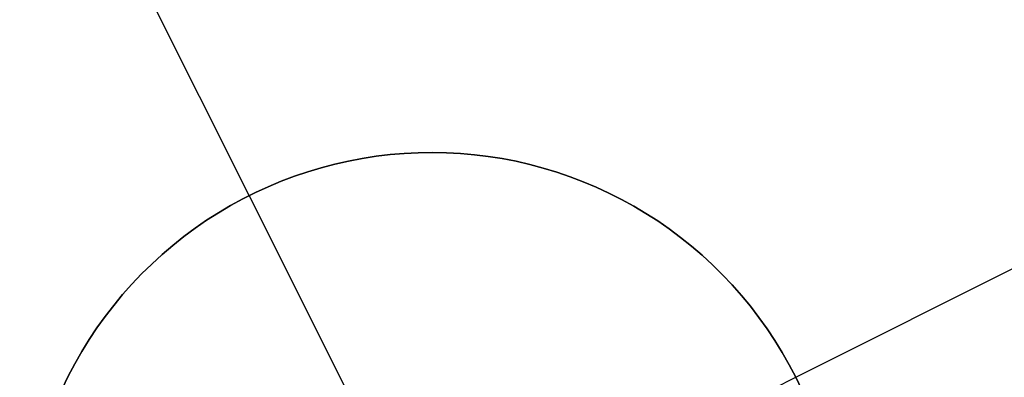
# Model space of a CAD drawing. Header units: millimetres. Extents: x 6038 to 7358, y -8545 to -7225.
# Tile 275 of 285: x 6681.61 to 6684.63, y -7791.89 to -7790.79. Entities that reach past the tile are written whole.
import ezdxf

# ---------------------------------------------------------------- set-up
doc = ezdxf.new("R2010")
doc.units = ezdxf.units.MM
doc.layers.add('color', color=7, linetype='Continuous')

msp = doc.modelspace()

# ---------------------------------------------------------------- linework, layer by layer
at = {"layer": 'color', "color": 254, "true_color": 0xcad1ee}
for p, q in [((6682.3103, -7791.331, -7.3), (6681.5262, -7789.7665, -7.3)), ((6683.9878, -7791.8884, -7.3), (6685.5524, -7791.1044, -7.3)), ((6682.6574, -7791.2168, -7.3), (6682.6151, -7791.2248, -7.3)), ((6682.6151, -7791.2248, -1.3), (6682.6574, -7791.2168, -1.3)), ((6682.6574, -7791.2168, -7.3), (6682.6151, -7791.2248, -7.3)), ((6682.6151, -7791.2248, -4.3), (6682.6574, -7791.2168, -4.3)), ((6682.6151, -7791.2248, -1.3), (6682.6574, -7791.2168, -1.3)), ((6682.7001, -7791.2101, -7.3), (6682.6574, -7791.2168, -7.3)), ((6682.6574, -7791.2168, -1.3), (6682.7001, -7791.2101, -1.3)), ((6682.7001, -7791.2101, -7.3), (6682.6574, -7791.2168, -7.3)), ((6682.6574, -7791.2168, -4.3), (6682.7001, -7791.2101, -4.3)), ((6682.6574, -7791.2168, -1.3), (6682.7001, -7791.2101, -1.3)), ((6682.7429, -7791.205, -7.3), (6682.7001, -7791.2101, -7.3)), ((6682.7001, -7791.2101, -1.3), (6682.7429, -7791.205, -1.3)), ((6682.7429, -7791.205, -7.3), (6682.7001, -7791.2101, -7.3)), ((6682.7001, -7791.2101, -4.3), (6682.7429, -7791.205, -4.3)), ((6682.7001, -7791.2101, -1.3), (6682.7429, -7791.205, -1.3)), ((6682.7859, -7791.2014, -7.3), (6682.7429, -7791.205, -7.3)), ((6682.7429, -7791.205, -1.3), (6682.7859, -7791.2014, -1.3)), ((6682.7859, -7791.2014, -7.3), (6682.7429, -7791.205, -7.3)), ((6682.7429, -7791.205, -4.3), (6682.7859, -7791.2014, -4.3)), ((6682.7429, -7791.205, -1.3), (6682.7859, -7791.2014, -1.3)), ((6682.829, -7791.1992, -7.3), (6682.7859, -7791.2014, -7.3)), ((6682.7859, -7791.2014, -1.3), (6682.829, -7791.1992, -1.3)), ((6682.829, -7791.1992, -7.3), (6682.7859, -7791.2014, -7.3)), ((6682.7859, -7791.2014, -4.3), (6682.829, -7791.1992, -4.3)), ((6682.7859, -7791.2014, -1.3), (6682.829, -7791.1992, -1.3)), ((6682.8722, -7791.1985, -7.3), (6682.829, -7791.1992, -7.3)), ((6682.829, -7791.1992, -1.3), (6682.8722, -7791.1985, -1.3)), ((6682.8722, -7791.1985, -7.3), (6682.829, -7791.1992, -7.3)), ((6682.829, -7791.1992, -4.3), (6682.8722, -7791.1985, -4.3)), ((6682.829, -7791.1992, -1.3), (6682.8722, -7791.1985, -1.3)), ((6682.9153, -7791.1993, -7.3), (6682.8722, -7791.1985, -7.3)), ((6682.8722, -7791.1985, -1.3), (6682.9153, -7791.1993, -1.3)), ((6682.9153, -7791.1993, -7.3), (6682.8722, -7791.1985, -7.3)), ((6682.8722, -7791.1985, -4.3), (6682.9153, -7791.1993, -4.3)), ((6682.8722, -7791.1985, -1.3), (6682.9153, -7791.1993, -1.3)), ((6682.9584, -7791.2016, -7.3), (6682.9153, -7791.1993, -7.3)), ((6682.9153, -7791.1993, -1.3), (6682.9584, -7791.2016, -1.3)), ((6682.9584, -7791.2016, -7.3), (6682.9153, -7791.1993, -7.3)), ((6682.9153, -7791.1993, -4.3), (6682.9584, -7791.2016, -4.3)), ((6682.9153, -7791.1993, -1.3), (6682.9584, -7791.2016, -1.3)), ((6683.0014, -7791.2054, -7.3), (6682.9584, -7791.2016, -7.3)), ((6682.9584, -7791.2016, -1.3), (6683.0014, -7791.2054, -1.3)), ((6683.0014, -7791.2054, -7.3), (6682.9584, -7791.2016, -7.3)), ((6682.9584, -7791.2016, -4.3), (6683.0014, -7791.2054, -4.3)), ((6682.9584, -7791.2016, -1.3), (6683.0014, -7791.2054, -1.3)), ((6683.0442, -7791.2107, -7.3), (6683.0014, -7791.2054, -7.3)), ((6683.0014, -7791.2054, -1.3), (6683.0442, -7791.2107, -1.3)), ((6683.0442, -7791.2107, -7.3), (6683.0014, -7791.2054, -7.3)), ((6683.0014, -7791.2054, -4.3), (6683.0442, -7791.2107, -4.3)), ((6683.0014, -7791.2054, -1.3), (6683.0442, -7791.2107, -1.3)), ((6683.0868, -7791.2174, -7.3), (6683.0442, -7791.2107, -7.3)), ((6683.0442, -7791.2107, -1.3), (6683.0868, -7791.2174, -1.3)), ((6683.0868, -7791.2174, -7.3), (6683.0442, -7791.2107, -7.3)), ((6683.0442, -7791.2107, -4.3), (6683.0868, -7791.2174, -4.3)), ((6683.0442, -7791.2107, -1.3), (6683.0868, -7791.2174, -1.3)), ((6683.1292, -7791.2256, -7.3), (6683.0868, -7791.2174, -7.3)), ((6683.0868, -7791.2174, -1.3), (6683.1292, -7791.2256, -1.3)), ((6683.1292, -7791.2256, -7.3), (6683.0868, -7791.2174, -7.3)), ((6683.0868, -7791.2174, -4.3), (6683.1292, -7791.2256, -4.3)), ((6683.0868, -7791.2174, -1.3), (6683.1292, -7791.2256, -1.3)), ((6682.5312, -7791.2454, -7.3), (6682.4899, -7791.2578, -7.3)), ((6682.4899, -7791.2578, -1.3), (6682.5312, -7791.2454, -1.3)), ((6682.5312, -7791.2454, -7.3), (6682.4899, -7791.2578, -7.3)), ((6682.4899, -7791.2578, -4.3), (6682.5312, -7791.2454, -4.3)), ((6682.4899, -7791.2578, -1.3), (6682.5312, -7791.2454, -1.3)), ((6682.573, -7791.2344, -7.3), (6682.5312, -7791.2454, -7.3)), ((6682.5312, -7791.2454, -1.3), (6682.573, -7791.2344, -1.3)), ((6682.573, -7791.2344, -7.3), (6682.5312, -7791.2454, -7.3)), ((6682.5312, -7791.2454, -4.3), (6682.573, -7791.2344, -4.3)), ((6682.5312, -7791.2454, -1.3), (6682.573, -7791.2344, -1.3)), ((6682.6151, -7791.2248, -7.3), (6682.573, -7791.2344, -7.3)), ((6682.573, -7791.2344, -1.3), (6682.6151, -7791.2248, -1.3)), ((6682.6151, -7791.2248, -7.3), (6682.573, -7791.2344, -7.3)), ((6682.573, -7791.2344, -4.3), (6682.6151, -7791.2248, -4.3)), ((6682.573, -7791.2344, -1.3), (6682.6151, -7791.2248, -1.3)), ((6683.1713, -7791.2353, -7.3), (6683.1292, -7791.2256, -7.3)), ((6683.1292, -7791.2256, -1.3), (6683.1713, -7791.2353, -1.3)), ((6683.1713, -7791.2353, -7.3), (6683.1292, -7791.2256, -7.3)), ((6683.1292, -7791.2256, -4.3), (6683.1713, -7791.2353, -4.3)), ((6683.1292, -7791.2256, -1.3), (6683.1713, -7791.2353, -1.3)), ((6683.213, -7791.2464, -7.3), (6683.1713, -7791.2353, -7.3)), ((6683.1713, -7791.2353, -1.3), (6683.213, -7791.2464, -1.3)), ((6683.213, -7791.2464, -7.3), (6683.1713, -7791.2353, -7.3)), ((6683.1713, -7791.2353, -4.3), (6683.213, -7791.2464, -4.3)), ((6683.1713, -7791.2353, -1.3), (6683.213, -7791.2464, -1.3)), ((6683.2542, -7791.2589, -7.3), (6683.213, -7791.2464, -7.3)), ((6683.213, -7791.2464, -1.3), (6683.2542, -7791.2589, -1.3)), ((6683.2542, -7791.2589, -7.3), (6683.213, -7791.2464, -7.3)), ((6683.213, -7791.2464, -4.3), (6683.2542, -7791.2589, -4.3)), ((6683.213, -7791.2464, -1.3), (6683.2542, -7791.2589, -1.3)), ((6682.449, -7791.2716, -7.3), (6682.4087, -7791.2869, -7.3)), ((6682.4087, -7791.2869, -1.3), (6682.449, -7791.2716, -1.3)), ((6682.449, -7791.2716, -7.3), (6682.4087, -7791.2869, -7.3)), ((6682.4087, -7791.2869, -4.3), (6682.449, -7791.2716, -4.3)), ((6682.4087, -7791.2869, -1.3), (6682.449, -7791.2716, -1.3)), ((6682.4899, -7791.2578, -7.3), (6682.449, -7791.2716, -7.3)), ((6682.449, -7791.2716, -1.3), (6682.4899, -7791.2578, -1.3)), ((6682.4899, -7791.2578, -7.3), (6682.449, -7791.2716, -7.3)), ((6682.449, -7791.2716, -4.3), (6682.4899, -7791.2578, -4.3)), ((6682.449, -7791.2716, -1.3), (6682.4899, -7791.2578, -1.3)), ((6683.2951, -7791.2729, -7.3), (6683.2542, -7791.2589, -7.3)), ((6683.2542, -7791.2589, -1.3), (6683.2951, -7791.2729, -1.3)), ((6683.2951, -7791.2729, -7.3), (6683.2542, -7791.2589, -7.3)), ((6683.2542, -7791.2589, -4.3), (6683.2951, -7791.2729, -4.3)), ((6683.2542, -7791.2589, -1.3), (6683.2951, -7791.2729, -1.3)), ((6683.3354, -7791.2882, -7.3), (6683.2951, -7791.2729, -7.3)), ((6683.2951, -7791.2729, -1.3), (6683.3354, -7791.2882, -1.3)), ((6683.3354, -7791.2882, -7.3), (6683.2951, -7791.2729, -7.3)), ((6683.2951, -7791.2729, -4.3), (6683.3354, -7791.2882, -4.3)), ((6683.2951, -7791.2729, -1.3), (6683.3354, -7791.2882, -1.3)), ((6682.3689, -7791.3035, -7.3), (6682.3296, -7791.3215, -7.3)), ((6682.3296, -7791.3215, -1.3), (6682.3689, -7791.3035, -1.3)), ((6682.3689, -7791.3035, -7.3), (6682.3296, -7791.3215, -7.3)), ((6682.3296, -7791.3215, -4.3), (6682.3689, -7791.3035, -4.3)), ((6682.3296, -7791.3215, -1.3), (6682.3689, -7791.3035, -1.3)), ((6682.4087, -7791.2869, -7.3), (6682.3689, -7791.3035, -7.3)), ((6682.3689, -7791.3035, -1.3), (6682.4087, -7791.2869, -1.3)), ((6682.4087, -7791.2869, -7.3), (6682.3689, -7791.3035, -7.3)), ((6682.3689, -7791.3035, -4.3), (6682.4087, -7791.2869, -4.3)), ((6682.3689, -7791.3035, -1.3), (6682.4087, -7791.2869, -1.3)), ((6683.3752, -7791.305, -7.3), (6683.3354, -7791.2882, -7.3)), ((6683.3354, -7791.2882, -1.3), (6683.3752, -7791.305, -1.3)), ((6683.3752, -7791.305, -7.3), (6683.3354, -7791.2882, -7.3)), ((6683.3354, -7791.2882, -4.3), (6683.3752, -7791.305, -4.3)), ((6683.3354, -7791.2882, -1.3), (6683.3752, -7791.305, -1.3)), ((6683.4143, -7791.3231, -7.3), (6683.3752, -7791.305, -7.3)), ((6683.3752, -7791.305, -1.3), (6683.4143, -7791.3231, -1.3)), ((6683.4143, -7791.3231, -7.3), (6683.3752, -7791.305, -7.3)), ((6683.3752, -7791.305, -4.3), (6683.4143, -7791.3231, -4.3)), ((6683.3752, -7791.305, -1.3), (6683.4143, -7791.3231, -1.3)), ((6682.2911, -7791.3408, -7.3), (6682.2532, -7791.3615, -7.3)), ((6682.2532, -7791.3615, -1.3), (6682.2911, -7791.3408, -1.3)), ((6682.2911, -7791.3408, -7.3), (6682.2532, -7791.3615, -7.3)), ((6682.2532, -7791.3615, -4.3), (6682.2911, -7791.3408, -4.3)), ((6682.2532, -7791.3615, -1.3), (6682.2911, -7791.3408, -1.3)), ((6682.3296, -7791.3215, -7.3), (6682.2911, -7791.3408, -7.3)), ((6682.2911, -7791.3408, -1.3), (6682.3296, -7791.3215, -1.3)), ((6682.3296, -7791.3215, -7.3), (6682.2911, -7791.3408, -7.3)), ((6682.2911, -7791.3408, -4.3), (6682.3296, -7791.3215, -4.3)), ((6682.2911, -7791.3408, -1.3), (6682.3296, -7791.3215, -1.3)), ((6682.3103, -7791.331, -1.3), (6682.3103, -7791.331, -7.3)), ((6683.4304, -7793.566, -1.3), (6682.3103, -7791.331, -1.3)), ((6683.4529, -7791.3425, -7.3), (6683.4143, -7791.3231, -7.3)), ((6683.4143, -7791.3231, -1.3), (6683.4529, -7791.3425, -1.3)), ((6683.4529, -7791.3425, -7.3), (6683.4143, -7791.3231, -7.3)), ((6683.4143, -7791.3231, -4.3), (6683.4529, -7791.3425, -4.3)), ((6683.4143, -7791.3231, -1.3), (6683.4529, -7791.3425, -1.3)), ((6683.4907, -7791.3633, -7.3), (6683.4529, -7791.3425, -7.3)), ((6683.4529, -7791.3425, -1.3), (6683.4907, -7791.3633, -1.3)), ((6683.4907, -7791.3633, -7.3), (6683.4529, -7791.3425, -7.3)), ((6683.4529, -7791.3425, -4.3), (6683.4907, -7791.3633, -4.3)), ((6683.4529, -7791.3425, -1.3), (6683.4907, -7791.3633, -1.3)), ((6682.2532, -7791.3615, -7.3), (6682.216, -7791.3834, -7.3)), ((6682.216, -7791.3834, -1.3), (6682.2532, -7791.3615, -1.3)), ((6682.2532, -7791.3615, -7.3), (6682.216, -7791.3834, -7.3)), ((6682.216, -7791.3834, -4.3), (6682.2532, -7791.3615, -4.3)), ((6682.216, -7791.3834, -1.3), (6682.2532, -7791.3615, -1.3)), ((6683.5278, -7791.3854, -7.3), (6683.4907, -7791.3633, -7.3)), ((6683.4907, -7791.3633, -1.3), (6683.5278, -7791.3854, -1.3)), ((6683.5278, -7791.3854, -7.3), (6683.4907, -7791.3633, -7.3)), ((6683.4907, -7791.3633, -4.3), (6683.5278, -7791.3854, -4.3)), ((6683.4907, -7791.3633, -1.3), (6683.5278, -7791.3854, -1.3)), ((6682.216, -7791.3834, -7.3), (6682.1796, -7791.4066, -7.3)), ((6682.1796, -7791.4066, -1.3), (6682.216, -7791.3834, -1.3)), ((6682.216, -7791.3834, -7.3), (6682.1796, -7791.4066, -7.3)), ((6682.1796, -7791.4066, -4.3), (6682.216, -7791.3834, -4.3)), ((6682.1796, -7791.4066, -1.3), (6682.216, -7791.3834, -1.3)), ((6683.5641, -7791.4087, -7.3), (6683.5278, -7791.3854, -7.3)), ((6683.5278, -7791.3854, -1.3), (6683.5641, -7791.4087, -1.3)), ((6683.5641, -7791.4087, -7.3), (6683.5278, -7791.3854, -7.3)), ((6683.5278, -7791.3854, -4.3), (6683.5641, -7791.4087, -4.3)), ((6683.5278, -7791.3854, -1.3), (6683.5641, -7791.4087, -1.3)), ((6682.1441, -7791.4311, -7.3), (6682.1094, -7791.4568, -7.3)), ((6682.1094, -7791.4568, -1.3), (6682.1441, -7791.4311, -1.3)), ((6682.1441, -7791.4311, -7.3), (6682.1094, -7791.4568, -7.3)), ((6682.1094, -7791.4568, -4.3), (6682.1441, -7791.4311, -4.3)), ((6682.1094, -7791.4568, -1.3), (6682.1441, -7791.4311, -1.3)), ((6682.1796, -7791.4066, -7.3), (6682.1441, -7791.4311, -7.3)), ((6682.1441, -7791.4311, -1.3), (6682.1796, -7791.4066, -1.3)), ((6682.1796, -7791.4066, -7.3), (6682.1441, -7791.4311, -7.3)), ((6682.1441, -7791.4311, -4.3), (6682.1796, -7791.4066, -4.3)), ((6682.1441, -7791.4311, -1.3), (6682.1796, -7791.4066, -1.3)), ((6683.5996, -7791.4333, -7.3), (6683.5641, -7791.4087, -7.3)), ((6683.5641, -7791.4087, -1.3), (6683.5996, -7791.4333, -1.3)), ((6683.5996, -7791.4333, -7.3), (6683.5641, -7791.4087, -7.3)), ((6683.5641, -7791.4087, -4.3), (6683.5996, -7791.4333, -4.3)), ((6683.5641, -7791.4087, -1.3), (6683.5996, -7791.4333, -1.3)), ((6683.6342, -7791.459, -7.3), (6683.5996, -7791.4333, -7.3)), ((6683.5996, -7791.4333, -1.3), (6683.6342, -7791.459, -1.3)), ((6683.6342, -7791.459, -7.3), (6683.5996, -7791.4333, -7.3)), ((6683.5996, -7791.4333, -4.3), (6683.6342, -7791.459, -4.3)), ((6683.5996, -7791.4333, -1.3), (6683.6342, -7791.459, -1.3)), ((6682.1094, -7791.4568, -7.3), (6682.0756, -7791.4836, -7.3)), ((6682.0756, -7791.4836, -1.3), (6682.1094, -7791.4568, -1.3)), ((6682.1094, -7791.4568, -7.3), (6682.0756, -7791.4836, -7.3)), ((6682.0756, -7791.4836, -4.3), (6682.1094, -7791.4568, -4.3)), ((6682.0756, -7791.4836, -1.3), (6682.1094, -7791.4568, -1.3)), ((6683.6679, -7791.486, -7.3), (6683.6342, -7791.459, -7.3)), ((6683.6342, -7791.459, -1.3), (6683.6679, -7791.486, -1.3)), ((6683.6679, -7791.486, -7.3), (6683.6342, -7791.459, -7.3)), ((6683.6342, -7791.459, -4.3), (6683.6679, -7791.486, -4.3)), ((6683.6342, -7791.459, -1.3), (6683.6679, -7791.486, -1.3)), ((6682.0756, -7791.4836, -7.3), (6682.0428, -7791.5116, -7.3)), ((6682.0428, -7791.5116, -1.3), (6682.0756, -7791.4836, -1.3)), ((6682.0756, -7791.4836, -7.3), (6682.0428, -7791.5116, -7.3)), ((6682.0428, -7791.5116, -4.3), (6682.0756, -7791.4836, -4.3)), ((6682.0428, -7791.5116, -1.3), (6682.0756, -7791.4836, -1.3)), ((6683.7006, -7791.5141, -7.3), (6683.6679, -7791.486, -7.3)), ((6683.6679, -7791.486, -1.3), (6683.7006, -7791.5141, -1.3)), ((6683.7006, -7791.5141, -7.3), (6683.6679, -7791.486, -7.3)), ((6683.6679, -7791.486, -4.3), (6683.7006, -7791.5141, -4.3)), ((6683.6679, -7791.486, -1.3), (6683.7006, -7791.5141, -1.3)), ((6682.0428, -7791.5116, -7.3), (6682.011, -7791.5408, -7.3)), ((6682.011, -7791.5408, -1.3), (6682.0428, -7791.5116, -1.3)), ((6682.0428, -7791.5116, -7.3), (6682.011, -7791.5408, -7.3)), ((6682.011, -7791.5408, -4.3), (6682.0428, -7791.5116, -4.3)), ((6682.011, -7791.5408, -1.3), (6682.0428, -7791.5116, -1.3)), ((6683.7324, -7791.5433, -7.3), (6683.7006, -7791.5141, -7.3)), ((6683.7006, -7791.5141, -1.3), (6683.7324, -7791.5433, -1.3)), ((6683.7324, -7791.5433, -7.3), (6683.7006, -7791.5141, -7.3)), ((6683.7006, -7791.5141, -4.3), (6683.7324, -7791.5433, -4.3)), ((6683.7006, -7791.5141, -1.3), (6683.7324, -7791.5433, -1.3)), ((6682.011, -7791.5408, -7.3), (6681.9801, -7791.571, -7.3)), ((6681.9801, -7791.571, -1.3), (6682.011, -7791.5408, -1.3)), ((6682.011, -7791.5408, -7.3), (6681.9801, -7791.571, -7.3)), ((6681.9801, -7791.571, -4.3), (6682.011, -7791.5408, -4.3)), ((6681.9801, -7791.571, -1.3), (6682.011, -7791.5408, -1.3)), ((6683.7631, -7791.5736, -7.3), (6683.7324, -7791.5433, -7.3)), ((6683.7324, -7791.5433, -1.3), (6683.7631, -7791.5736, -1.3)), ((6683.7631, -7791.5736, -7.3), (6683.7324, -7791.5433, -7.3)), ((6683.7324, -7791.5433, -4.3), (6683.7631, -7791.5736, -4.3)), ((6683.7324, -7791.5433, -1.3), (6683.7631, -7791.5736, -1.3)), ((6681.9801, -7791.571, -7.3), (6681.9504, -7791.6022, -7.3)), ((6681.9504, -7791.6022, -1.3), (6681.9801, -7791.571, -1.3)), ((6681.9801, -7791.571, -7.3), (6681.9504, -7791.6022, -7.3)), ((6681.9504, -7791.6022, -4.3), (6681.9801, -7791.571, -4.3)), ((6681.9504, -7791.6022, -1.3), (6681.9801, -7791.571, -1.3)), ((6683.7928, -7791.6049, -7.3), (6683.7631, -7791.5736, -7.3)), ((6683.7631, -7791.5736, -1.3), (6683.7928, -7791.6049, -1.3)), ((6683.7928, -7791.6049, -7.3), (6683.7631, -7791.5736, -7.3)), ((6683.7631, -7791.5736, -4.3), (6683.7928, -7791.6049, -4.3)), ((6683.7631, -7791.5736, -1.3), (6683.7928, -7791.6049, -1.3)), ((6681.9504, -7791.6022, -7.3), (6681.9217, -7791.6345, -7.3)), ((6681.9217, -7791.6345, -1.3), (6681.9504, -7791.6022, -1.3)), ((6681.9504, -7791.6022, -7.3), (6681.9217, -7791.6345, -7.3)), ((6681.9217, -7791.6345, -4.3), (6681.9504, -7791.6022, -4.3)), ((6681.9217, -7791.6345, -1.3), (6681.9504, -7791.6022, -1.3)), ((6683.8213, -7791.6373, -7.3), (6683.7928, -7791.6049, -7.3)), ((6683.7928, -7791.6049, -1.3), (6683.8213, -7791.6373, -1.3)), ((6683.8213, -7791.6373, -7.3), (6683.7928, -7791.6049, -7.3)), ((6683.7928, -7791.6049, -4.3), (6683.8213, -7791.6373, -4.3)), ((6683.7928, -7791.6049, -1.3), (6683.8213, -7791.6373, -1.3)), ((6681.9217, -7791.6345, -7.3), (6681.8942, -7791.6677, -7.3)), ((6681.8942, -7791.6677, -1.3), (6681.9217, -7791.6345, -1.3)), ((6681.9217, -7791.6345, -7.3), (6681.8942, -7791.6677, -7.3)), ((6681.8942, -7791.6677, -4.3), (6681.9217, -7791.6345, -4.3)), ((6681.8942, -7791.6677, -1.3), (6681.9217, -7791.6345, -1.3)), ((6683.8488, -7791.6706, -7.3), (6683.8213, -7791.6373, -7.3)), ((6683.8213, -7791.6373, -1.3), (6683.8488, -7791.6706, -1.3)), ((6683.8488, -7791.6706, -7.3), (6683.8213, -7791.6373, -7.3)), ((6683.8213, -7791.6373, -4.3), (6683.8488, -7791.6706, -4.3)), ((6683.8213, -7791.6373, -1.3), (6683.8488, -7791.6706, -1.3)), ((6681.8942, -7791.6677, -7.3), (6681.8678, -7791.7019, -7.3)), ((6681.8678, -7791.7019, -1.3), (6681.8942, -7791.6677, -1.3)), ((6681.8942, -7791.6677, -7.3), (6681.8678, -7791.7019, -7.3)), ((6681.8678, -7791.7019, -4.3), (6681.8942, -7791.6677, -4.3)), ((6681.8678, -7791.7019, -1.3), (6681.8942, -7791.6677, -1.3)), ((6683.875, -7791.7048, -7.3), (6683.8488, -7791.6706, -7.3)), ((6683.8488, -7791.6706, -1.3), (6683.875, -7791.7048, -1.3)), ((6683.875, -7791.7048, -7.3), (6683.8488, -7791.6706, -7.3)), ((6683.8488, -7791.6706, -4.3), (6683.875, -7791.7048, -4.3)), ((6683.8488, -7791.6706, -1.3), (6683.875, -7791.7048, -1.3)), ((6681.8678, -7791.7019, -7.3), (6681.8426, -7791.7369, -7.3)), ((6681.8426, -7791.7369, -1.3), (6681.8678, -7791.7019, -1.3)), ((6681.8678, -7791.7019, -7.3), (6681.8426, -7791.7369, -7.3)), ((6681.8426, -7791.7369, -4.3), (6681.8678, -7791.7019, -4.3)), ((6681.8426, -7791.7369, -1.3), (6681.8678, -7791.7019, -1.3)), ((6683.9001, -7791.7399, -7.3), (6683.875, -7791.7048, -7.3)), ((6683.875, -7791.7048, -1.3), (6683.9001, -7791.7399, -1.3)), ((6683.9001, -7791.7399, -7.3), (6683.875, -7791.7048, -7.3)), ((6683.875, -7791.7048, -4.3), (6683.9001, -7791.7399, -4.3)), ((6683.875, -7791.7048, -1.3), (6683.9001, -7791.7399, -1.3)), ((6681.8426, -7791.7369, -7.3), (6681.8187, -7791.7728, -7.3)), ((6681.8187, -7791.7728, -1.3), (6681.8426, -7791.7369, -1.3)), ((6681.8426, -7791.7369, -7.3), (6681.8187, -7791.7728, -7.3)), ((6681.8187, -7791.7728, -4.3), (6681.8426, -7791.7369, -4.3)), ((6681.8187, -7791.7728, -1.3), (6681.8426, -7791.7369, -1.3)), ((6683.9239, -7791.7759, -7.3), (6683.9001, -7791.7399, -7.3)), ((6683.9001, -7791.7399, -1.3), (6683.9239, -7791.7759, -1.3)), ((6683.9239, -7791.7759, -7.3), (6683.9001, -7791.7399, -7.3)), ((6683.9001, -7791.7399, -4.3), (6683.9239, -7791.7759, -4.3)), ((6683.9001, -7791.7399, -1.3), (6683.9239, -7791.7759, -1.3)), ((6681.8187, -7791.7728, -7.3), (6681.796, -7791.8095, -7.3)), ((6681.796, -7791.8095, -1.3), (6681.8187, -7791.7728, -1.3)), ((6681.8187, -7791.7728, -7.3), (6681.796, -7791.8095, -7.3)), ((6681.796, -7791.8095, -4.3), (6681.8187, -7791.7728, -4.3)), ((6681.796, -7791.8095, -1.3), (6681.8187, -7791.7728, -1.3)), ((6683.9465, -7791.8127, -7.3), (6683.9239, -7791.7759, -7.3)), ((6683.9239, -7791.7759, -1.3), (6683.9465, -7791.8127, -1.3)), ((6683.9465, -7791.8127, -7.3), (6683.9239, -7791.7759, -7.3)), ((6683.9239, -7791.7759, -4.3), (6683.9465, -7791.8127, -4.3)), ((6683.9239, -7791.7759, -1.3), (6683.9465, -7791.8127, -1.3)), ((6681.796, -7791.8095, -7.3), (6681.7746, -7791.847, -7.3)), ((6681.7746, -7791.847, -1.3), (6681.796, -7791.8095, -1.3)), ((6681.796, -7791.8095, -7.3), (6681.7746, -7791.847, -7.3)), ((6681.7746, -7791.847, -4.3), (6681.796, -7791.8095, -4.3)), ((6681.7746, -7791.847, -1.3), (6681.796, -7791.8095, -1.3)), ((6683.9678, -7791.8502, -7.3), (6683.9465, -7791.8127, -7.3)), ((6683.9465, -7791.8127, -1.3), (6683.9678, -7791.8502, -1.3)), ((6683.9678, -7791.8502, -7.3), (6683.9465, -7791.8127, -7.3)), ((6683.9465, -7791.8127, -4.3), (6683.9678, -7791.8502, -4.3)), ((6683.9465, -7791.8127, -1.3), (6683.9678, -7791.8502, -1.3)), ((6681.7746, -7791.847, -7.3), (6681.7545, -7791.8851, -7.3)), ((6681.7545, -7791.8851, -1.3), (6681.7746, -7791.847, -1.3)), ((6681.7746, -7791.847, -7.3), (6681.7545, -7791.8851, -7.3)), ((6681.7545, -7791.8851, -4.3), (6681.7746, -7791.847, -4.3)), ((6681.7545, -7791.8851, -1.3), (6681.7746, -7791.847, -1.3)), ((6683.9878, -7791.8884, -7.3), (6683.9678, -7791.8502, -7.3)), ((6683.9678, -7791.8502, -1.3), (6683.9878, -7791.8884, -1.3)), ((6683.9878, -7791.8884, -7.3), (6683.9678, -7791.8502, -7.3)), ((6683.9678, -7791.8502, -4.3), (6683.9878, -7791.8884, -4.3)), ((6683.9678, -7791.8502, -1.3), (6683.9878, -7791.8884, -1.3)), ((6681.7545, -7791.8851, -7.3), (6681.7357, -7791.924, -7.3)), ((6681.7357, -7791.924, -1.3), (6681.7545, -7791.8851, -1.3)), ((6681.7545, -7791.8851, -7.3), (6681.7357, -7791.924, -7.3)), ((6681.7357, -7791.924, -4.3), (6681.7545, -7791.8851, -4.3)), ((6681.7357, -7791.924, -1.3), (6681.7545, -7791.8851, -1.3)), ((6681.7528, -7793.0086, -1.3), (6683.9878, -7791.8884, -1.3)), ((6683.9878, -7791.8884, -1.3), (6684.0065, -7791.9273, -1.3)), ((6684.0065, -7791.9273, -7.3), (6683.9878, -7791.8884, -7.3)), ((6684.0065, -7791.9273, -7.3), (6683.9878, -7791.8884, -7.3)), ((6683.9878, -7791.8884, -1.3), (6684.0065, -7791.9273, -1.3))]:
    msp.add_line(p, q, dxfattribs=at)

doc.saveas('drawing.dxf')
